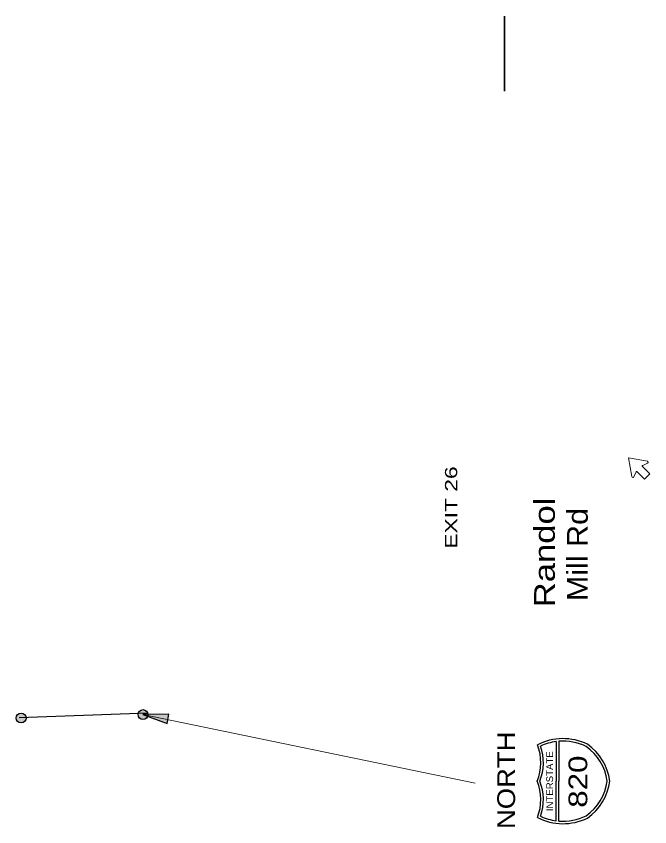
# Model space of a CAD drawing. Extents: x 2363427 to 2368559, y 6957299 to 6980140.
# Drawn here: x 2364413 to 2364892, y 6967844 to 6968458 of the extents above; entities that cross this region are included whole.
import ezdxf
from ezdxf.enums import TextEntityAlignment as Align

# ---------------------------------------------------------------- set-up
doc = ezdxf.new("R2010")
doc.units = 0
doc.header["$LTSCALE"] = 5.6
doc.layers.add('48', color=7, linetype='Continuous', lineweight=25)
doc.layers.add('55', color=7, linetype='Continuous', lineweight=35)

msp = doc.modelspace()

# ---------------------------------------------------------------- hatches: boundary and pattern name
at = {"layer": '48'}
for points in [[(2364414.702, 6967922.963, 1), (2364417.846, 6967929.732, 1)], [(2364506.937, 6967925.599, 1), (2364510.082, 6967932.368, 1)], [(2364508.509, 6967928.984), (2364526.827, 6967922.182), (2364528.041, 6967929.276)]]:
    msp.add_hatch(color=256, dxfattribs=at).paths.add_polyline_path(points)

# ---------------------------------------------------------------- linework, layer by layer
at = {"layer": '48', "lineweight": 13}
for p, q in [((2364886.814, 6968117.708), (2364890.58, 6968119.478)), ((2364890.372, 6968120.913), (2364890.355, 6968120.918)), ((2364880.094, 6968108.992), (2364881.834, 6968112.742)), ((2364892.185, 6968111.4), (2364886.671, 6968116.898)), ((2364508.509, 6967928.984), (2364760.017, 6967877.03))]:
    msp.add_line(p, q, dxfattribs=at)
at = {"layer": '48'}
for p, q in [((2364892.185, 6968111.4), (2364890.182, 6968109.397)), ((2364512.105, 6967929.983), (2364414.794, 6967926.584)), ((2364821.411, 6967908.563), (2364821.419, 6967878.554)), ((2364823.301, 6967908.758), (2364823.301, 6967878.554)), ((2364821.403, 6967848.561), (2364821.419, 6967878.554)), ((2364823.309, 6967848.373), (2364823.301, 6967878.554))]:
    msp.add_line(p, q, dxfattribs=at)
at = {"layer": '48', "lineweight": 13}
for points in [[(2364890.355, 6968120.918), (2364876.194, 6968123.371), (2364878.654, 6968109.218)], [(2364882.667, 6968112.892), (2364888.171, 6968107.395), (2364890.182, 6968109.397)]]:
    msp.add_lwpolyline(points, dxfattribs=at)
at = {"layer": '48'}
msp.add_lwpolyline([(2364508.509, 6967928.984), (2364526.827, 6967922.182), (2364528.041, 6967929.276)], close=True, dxfattribs=at)
for centre in [(2364416.274, 6967926.348), (2364508.509, 6967928.984)]:
    msp.add_circle(centre, 3.732, dxfattribs=at)
at = {"layer": '48', "lineweight": 13}
for centre, radius, start, end in [((2364887.02, 6968117.269), 0.506, 115.01599, 224.9991), ((2364890.244, 6968120.165), 0.759, 294.87947, 80.26061), ((2364882.294, 6968112.544), 0.506, 44.9991, 154.98221), ((2364879.399, 6968109.32), 0.759, 189.73759, 335.11873)]:
    msp.add_arc(centre, radius, start, end, dxfattribs=at)
at = {"layer": '48'}
for centre, radius, start, end in [((2364826.509, 6967868.826), 41.954, 63.86407, 117.56645), ((2364826.509, 6967868.826), 40.064, 97.31052, 115.17527), ((2364826.509, 6967868.826), 40.064, 64.08061, 94.59259), ((2364773.737, 6967892.519), 35.984, 337.18127, 22.03159), ((2364773.737, 6967892.519), 37.874, 338.37919, 19.37602), ((2364821.477, 6967873.272), 38.808, 7.83893, 54.48531), ((2364821.477, 6967873.272), 40.698, 7.47278, 54.70868), ((2364773.737, 6967864.608), 35.984, 337.97019, 22.8205), ((2364773.737, 6967864.608), 37.874, 340.62575, 21.62259), ((2364821.477, 6967883.856), 38.808, 305.51647, 352.16285), ((2364821.477, 6967883.856), 40.698, 305.29309, 352.52899), ((2364826.508, 6967888.302), 41.954, 242.43532, 296.1377), ((2364826.508, 6967888.302), 40.064, 244.8265, 262.69126), ((2364826.508, 6967888.302), 40.064, 265.40918, 295.92116)]:
    msp.add_arc(centre, radius, start, end, dxfattribs=at)
at = {"layer": '55'}
msp.add_line((2364782.233, 6968401.144), (2364782.233, 6968457.887), dxfattribs=at)

# ---------------------------------------------------------------- texts
at = {"layer": '48'}
for s, height, rotation, width, p in [('EXIT 26', 9.218, 90, 1.4, (2364746.366, 6968085.805)), ('Randol ', 15.68, 90, 1.25, (2364820.314, 6968055.442)), ('Mill Rd', 15.68, 90, 1.1, (2364845.222, 6968050.213)), ('NORTH', 13.5, 90.001, 1.15, (2364790.224, 6967879.205))]:
    msp.add_text(s, height=height, rotation=rotation, dxfattribs=dict(at, width=width)).set_placement(p, align=Align.CENTER)
for s, height, width, p in [('INTERSTATE', 5.197, 1.05, (2364818.989, 6967855.813)), ('820', 14.18, 1.25, (2364844.857, 6967858.423))]:
    msp.add_text(s, height=height, rotation=90.001, dxfattribs=dict(at, width=width)).set_placement(p)

doc.saveas('drawing.dxf')
